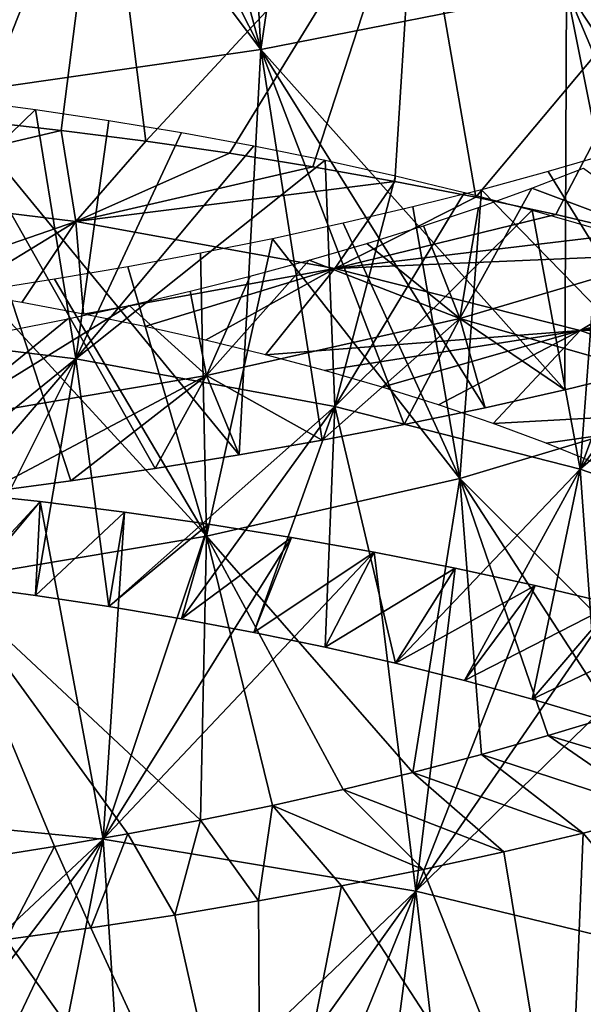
# Model space of a CAD drawing. Header units: millimetres. Extents: x -161 to 161, y -94 to 1149.
# Tile 828 of 1056: x 44.82 to 47.17, y 423.93 to 428.04. Entities that reach past the tile are written whole.
import ezdxf

# ---------------------------------------------------------------- set-up
doc = ezdxf.new("R2010")
doc.units = ezdxf.units.MM
doc.header["$LTSCALE"] = 81.481481
for name, color, linetype in [('71', 7, 'CONTINUOUS'), ('72', 7, 'CONTINUOUS'), ('73', 7, 'CONTINUOUS'), ('82', 7, 'CONTINUOUS')]:
    doc.layers.add(name, color=color, linetype=linetype)

msp = doc.modelspace()

# ---------------------------------------------------------------- linework, layer by layer
at = {"layer": '71', "color": 7, "linetype": 'CONTINUOUS', "true_color": 0xaaaaaa}
for points in [[(44.6365, 427.6221, -10.3541), (44.9907, 427.5822, -10.3498), (43.9487, 427.3358, -9.1599), (44.6365, 427.6221, -10.3541)], [(43.9487, 427.3358, -9.1599), (44.9907, 427.5822, -10.3498), (45.0512, 427.2017, -9.202), (43.9487, 427.3358, -9.1599)], [(44.9907, 427.5822, -10.3498), (45.3435, 427.5369, -10.3285), (45.0512, 427.2017, -9.202), (44.9907, 427.5822, -10.3498)], [(45.3435, 427.5369, -10.3285), (45.6939, 427.4863, -10.2903), (45.0512, 427.2017, -9.202), (45.3435, 427.5369, -10.3285)], [(45.6939, 427.4863, -10.2903), (46.0411, 427.4304, -10.2354), (45.0512, 427.2017, -9.202), (45.6939, 427.4863, -10.2903)], [(46.0411, 427.4304, -10.2354), (46.3843, 427.3691, -10.164), (45.0512, 427.2017, -9.202), (46.0411, 427.4304, -10.2354)], [(47.1718, 427.4244, 0.7821), (47.6355, 427.0857, 1.866), (46.9566, 427.3409, 0.9092), (47.1718, 427.4244, 0.7821)], [(45.0512, 427.2017, -9.202), (46.3843, 427.3691, -10.164), (46.134, 427.0045, -9.0454), (45.0512, 427.2017, -9.202)], [(46.3843, 427.3691, -10.164), (46.7228, 427.3026, -10.0763), (46.134, 427.0045, -9.0454), (46.3843, 427.3691, -10.164)], [(43.9487, 427.3358, -9.1599), (45.0512, 427.2017, -9.202), (44.3087, 426.9458, -8.0481), (43.9487, 427.3358, -9.1599)], [(47.6355, 427.0857, 1.866), (46.6556, 426.7963, 2.3107), (46.9566, 427.3409, 0.9092), (47.6355, 427.0857, 1.866)], [(46.9566, 427.3409, 0.9092), (46.6556, 426.7963, 2.3107), (46.7336, 427.2605, 1.0244), (46.9566, 427.3409, 0.9092)], [(46.7228, 427.3026, -10.0763), (47.0558, 427.2308, -9.9723), (46.134, 427.0045, -9.0454), (46.7228, 427.3026, -10.0763)], [(46.7336, 427.2605, 1.0244), (46.6556, 426.7963, 2.3107), (46.5038, 427.1835, 1.1271), (46.7336, 427.2605, 1.0244)], [(44.3087, 426.9458, -8.0481), (45.0512, 427.2017, -9.202), (44.5678, 426.9065, -8.0641), (44.3087, 426.9458, -8.0481)], [(44.5678, 426.9065, -8.0641), (45.0512, 427.2017, -9.202), (44.8263, 426.8629, -8.0661), (44.5678, 426.9065, -8.0641)], [(44.8263, 426.8629, -8.0661), (45.0512, 427.2017, -9.202), (45.0838, 426.8149, -8.0542), (44.8263, 426.8629, -8.0661)], [(45.0512, 427.2017, -9.202), (46.134, 427.0045, -9.0454), (45.0838, 426.8149, -8.0542), (45.0512, 427.2017, -9.202)], [(47.0558, 427.2308, -9.9723), (47.3822, 427.1537, -9.8524), (46.134, 427.0045, -9.0454), (47.0558, 427.2308, -9.9723)], [(46.5038, 427.1835, 1.1271), (46.6556, 426.7963, 2.3107), (46.2677, 427.1098, 1.217), (46.5038, 427.1835, 1.1271)], [(47.3822, 427.1537, -9.8524), (47.7013, 427.0716, -9.7168), (46.134, 427.0045, -9.0454), (47.3822, 427.1537, -9.8524)], [(46.2677, 427.1098, 1.217), (46.6556, 426.7963, 2.3107), (46.0261, 427.0397, 1.2937), (46.2677, 427.1098, 1.217)], [(47.6355, 427.0857, 1.866), (47.4194, 426.5773, 3.2644), (46.6556, 426.7963, 2.3107), (47.6355, 427.0857, 1.866)], [(46.6556, 426.7963, 2.3107), (45.5976, 426.5574, 2.5666), (46.0261, 427.0397, 1.2937), (46.6556, 426.7963, 2.3107)], [(46.0261, 427.0397, 1.2937), (45.5976, 426.5574, 2.5666), (45.7795, 426.9731, 1.3571), (46.0261, 427.0397, 1.2937)], [(46.134, 427.0045, -9.0454), (47.7013, 427.0716, -9.7168), (47.1576, 426.7456, -8.6979), (46.134, 427.0045, -9.0454)], [(47.7013, 427.0716, -9.7168), (48.0119, 426.9844, -9.5661), (47.1576, 426.7456, -8.6979), (47.7013, 427.0716, -9.7168)], [(45.0838, 426.8149, -8.0542), (46.134, 427.0045, -9.0454), (45.3395, 426.7626, -8.0287), (45.0838, 426.8149, -8.0542)], [(45.3395, 426.7626, -8.0287), (46.134, 427.0045, -9.0454), (45.5929, 426.7058, -7.9895), (45.3395, 426.7626, -8.0287)], [(45.5929, 426.7058, -7.9895), (46.134, 427.0045, -9.0454), (45.8433, 426.6446, -7.9369), (45.5929, 426.7058, -7.9895)], [(46.134, 427.0045, -9.0454), (47.1576, 426.7456, -8.6979), (45.8433, 426.6446, -7.9369), (46.134, 427.0045, -9.0454)], [(45.7795, 426.9731, 1.3571), (45.5976, 426.5574, 2.5666), (45.5287, 426.9102, 1.4071), (45.7795, 426.9731, 1.3571)], [(48.0119, 426.9844, -9.5661), (48.3134, 426.8925, -9.401), (47.1576, 426.7456, -8.6979), (48.0119, 426.9844, -9.5661)], [(45.5287, 426.9102, 1.4071), (45.5976, 426.5574, 2.5666), (45.2745, 426.8509, 1.4434), (45.5287, 426.9102, 1.4071)], [(48.3134, 426.8925, -9.401), (48.605, 426.7959, -9.2218), (47.1576, 426.7456, -8.6979), (48.3134, 426.8925, -9.401)], [(45.5976, 426.5574, 2.5666), (44.5, 426.3727, 2.6242), (45.2745, 426.8509, 1.4434), (45.5976, 426.5574, 2.5666)], [(45.2745, 426.8509, 1.4434), (44.5, 426.3727, 2.6242), (45.0177, 426.7954, 1.4659), (45.2745, 426.8509, 1.4434)], [(45.0177, 426.7954, 1.4659), (44.5, 426.3727, 2.6242), (44.7592, 426.7438, 1.4743), (45.0177, 426.7954, 1.4659)], [(46.6556, 426.7963, 2.3107), (46.0806, 426.2875, 3.6581), (45.5976, 426.5574, 2.5666), (46.6556, 426.7963, 2.3107)], [(46.4236, 426.3533, 3.5844), (46.0806, 426.2875, 3.6581), (46.6556, 426.7963, 2.3107), (46.4236, 426.3533, 3.5844)], [(46.7617, 426.4236, 3.4941), (46.4236, 426.3533, 3.5844), (46.6556, 426.7963, 2.3107), (46.7617, 426.4236, 3.4941)], [(47.094, 426.4983, 3.3874), (46.7617, 426.4236, 3.4941), (46.6556, 426.7963, 2.3107), (47.094, 426.4983, 3.3874)], [(47.4194, 426.5773, 3.2644), (47.094, 426.4983, 3.3874), (46.6556, 426.7963, 2.3107), (47.4194, 426.5773, 3.2644)], [(47.1576, 426.7456, -8.6979), (48.605, 426.7959, -9.2218), (48.0852, 426.4283, -8.1734), (47.1576, 426.7456, -8.6979)], [(45.8433, 426.6446, -7.9369), (47.1576, 426.7456, -8.6979), (46.0898, 426.579, -7.8708), (45.8433, 426.6446, -7.9369)], [(46.0898, 426.579, -7.8708), (47.1576, 426.7456, -8.6979), (46.3313, 426.5091, -7.7915), (46.0898, 426.579, -7.8708)], [(46.3313, 426.5091, -7.7915), (47.1576, 426.7456, -8.6979), (46.5666, 426.435, -7.6994), (46.3313, 426.5091, -7.7915)], [(46.5666, 426.435, -7.6994), (47.1576, 426.7456, -8.6979), (46.795, 426.3569, -7.5951), (46.5666, 426.435, -7.6994)], [(47.1576, 426.7456, -8.6979), (48.0852, 426.4283, -8.1734), (46.795, 426.3569, -7.5951), (47.1576, 426.7456, -8.6979)], [(45.5976, 426.5574, 2.5666), (44.6771, 426.0709, 3.7836), (44.5, 426.3727, 2.6242), (45.5976, 426.5574, 2.5666)], [(45.0309, 426.118, 3.7779), (44.6771, 426.0709, 3.7836), (45.5976, 426.5574, 2.5666), (45.0309, 426.118, 3.7779)], [(45.3833, 426.1698, 3.755), (45.0309, 426.118, 3.7779), (45.5976, 426.5574, 2.5666), (45.3833, 426.1698, 3.755)], [(45.7335, 426.2263, 3.7151), (45.3833, 426.1698, 3.755), (45.5976, 426.5574, 2.5666), (45.7335, 426.2263, 3.7151)], [(46.0806, 426.2875, 3.6581), (45.7335, 426.2263, 3.7151), (45.5976, 426.5574, 2.5666), (46.0806, 426.2875, 3.6581)], [(46.795, 426.3569, -7.5951), (48.0852, 426.4283, -8.1734), (47.0158, 426.275, -7.4789), (46.795, 426.3569, -7.5951)], [(47.0158, 426.275, -7.4789), (48.0852, 426.4283, -8.1734), (47.2285, 426.1892, -7.3513), (47.0158, 426.275, -7.4789)]]:
    msp.add_3dface(points, dxfattribs=at)
at = {"layer": '72', "color": 7, "linetype": 'CONTINUOUS', "true_color": 0xaaaaaa}
for points in [[(44.549, 426.0697, -10.8621), (44.5764, 425.6802, -9.7267), (44.9026, 426.0313, -10.863), (44.549, 426.0697, -10.8621)], [(44.5764, 425.6802, -9.7267), (44.8832, 425.6392, -9.7277), (44.9026, 426.0313, -10.863), (44.5764, 425.6802, -9.7267)], [(44.9026, 426.0313, -10.863), (44.8832, 425.6392, -9.7277), (45.2551, 425.9871, -10.8469), (44.9026, 426.0313, -10.863)], [(44.8832, 425.6392, -9.7277), (45.189, 425.593, -9.7132), (45.2551, 425.9871, -10.8469), (44.8832, 425.6392, -9.7277)], [(45.2551, 425.9871, -10.8469), (45.189, 425.593, -9.7132), (45.6055, 425.9371, -10.8141), (45.2551, 425.9871, -10.8469)], [(45.189, 425.593, -9.7132), (45.493, 425.5416, -9.6836), (45.6055, 425.9371, -10.8141), (45.189, 425.593, -9.7132)], [(45.6055, 425.9371, -10.8141), (45.493, 425.5416, -9.6836), (45.9531, 425.8815, -10.7648), (45.6055, 425.9371, -10.8141)], [(45.493, 425.5416, -9.6836), (45.7946, 425.4849, -9.6388), (45.9531, 425.8815, -10.7648), (45.493, 425.5416, -9.6836)], [(45.9531, 425.8815, -10.7648), (45.7946, 425.4849, -9.6388), (46.297, 425.8202, -10.699), (45.9531, 425.8815, -10.7648)], [(45.7946, 425.4849, -9.6388), (46.0929, 425.4229, -9.579), (46.297, 425.8202, -10.699), (45.7946, 425.4849, -9.6388)], [(46.297, 425.8202, -10.699), (46.0929, 425.4229, -9.579), (46.6362, 425.7533, -10.6171), (46.297, 425.8202, -10.699)], [(46.0929, 425.4229, -9.579), (46.387, 425.3558, -9.5044), (46.6362, 425.7533, -10.6171), (46.0929, 425.4229, -9.579)], [(46.6362, 425.7533, -10.6171), (46.387, 425.3558, -9.5044), (46.9698, 425.6808, -10.5192), (46.6362, 425.7533, -10.6171)], [(46.387, 425.3558, -9.5044), (46.6756, 425.2835, -9.4151), (46.9698, 425.6808, -10.5192), (46.387, 425.3558, -9.5044)], [(46.9698, 425.6808, -10.5192), (46.6756, 425.2835, -9.4151), (47.2969, 425.6028, -10.4056), (46.9698, 425.6808, -10.5192)], [(46.6756, 425.2835, -9.4151), (46.9578, 425.2062, -9.3115), (47.2969, 425.6028, -10.4056), (46.6756, 425.2835, -9.4151)], [(47.2969, 425.6028, -10.4056), (46.9578, 425.2062, -9.3115), (47.6167, 425.5193, -10.2764), (47.2969, 425.6028, -10.4056)], [(46.9578, 425.2062, -9.3115), (47.2329, 425.124, -9.194), (47.6167, 425.5193, -10.2764), (46.9578, 425.2062, -9.3115)], [(47.2968, 425.1367, 1.518), (47.0245, 425.0535, 1.6401), (47.8105, 424.8169, 2.5565), (47.2968, 425.1367, 1.518)], [(47.0245, 425.0535, 1.6401), (46.7453, 424.9743, 1.748), (47.4944, 424.7295, 2.697), (47.0245, 425.0535, 1.6401)], [(47.8105, 424.8169, 2.5565), (47.0245, 425.0535, 1.6401), (47.4944, 424.7295, 2.697), (47.8105, 424.8169, 2.5565)], [(46.7453, 424.9743, 1.748), (46.4598, 424.8994, 1.8414), (47.1705, 424.6467, 2.8219), (46.7453, 424.9743, 1.748)], [(47.4944, 424.7295, 2.697), (46.7453, 424.9743, 1.748), (47.1705, 424.6467, 2.8219), (47.4944, 424.7295, 2.697)], [(46.4598, 424.8994, 1.8414), (46.1686, 424.8288, 1.9202), (46.8396, 424.5685, 2.9308), (46.4598, 424.8994, 1.8414)], [(47.1705, 424.6467, 2.8219), (46.4598, 424.8994, 1.8414), (46.8396, 424.5685, 2.9308), (47.1705, 424.6467, 2.8219)], [(46.1686, 424.8288, 1.9202), (45.8724, 424.7624, 1.9841), (46.5026, 424.495, 3.0234), (46.1686, 424.8288, 1.9202)], [(46.8396, 424.5685, 2.9308), (46.1686, 424.8288, 1.9202), (46.5026, 424.495, 3.0234), (46.8396, 424.5685, 2.9308)], [(45.8724, 424.7624, 1.9841), (45.5721, 424.7005, 2.033), (45.8146, 424.3629, 3.1588), (45.8724, 424.7624, 1.9841)], [(46.1606, 424.4265, 3.0994), (45.8724, 424.7624, 1.9841), (45.8146, 424.3629, 3.1588), (46.1606, 424.4265, 3.0994)], [(46.5026, 424.495, 3.0234), (45.8724, 424.7624, 1.9841), (46.1606, 424.4265, 3.0994), (46.5026, 424.495, 3.0234)], [(45.5721, 424.7005, 2.033), (45.2686, 424.6431, 2.0667), (45.4653, 424.3043, 3.2014), (45.5721, 424.7005, 2.033)], [(45.8146, 424.3629, 3.1588), (45.5721, 424.7005, 2.033), (45.4653, 424.3043, 3.2014), (45.8146, 424.3629, 3.1588)], [(45.2686, 424.6431, 2.0667), (44.963, 424.5903, 2.085), (45.1138, 424.2508, 3.2271), (45.2686, 424.6431, 2.0667)], [(45.4653, 424.3043, 3.2014), (45.2686, 424.6431, 2.0667), (45.1138, 424.2508, 3.2271), (45.4653, 424.3043, 3.2014)], [(44.963, 424.5903, 2.085), (44.6561, 424.5422, 2.0877), (44.7607, 424.2025, 3.2357), (44.963, 424.5903, 2.085)], [(45.1138, 424.2508, 3.2271), (44.963, 424.5903, 2.085), (44.7607, 424.2025, 3.2357), (45.1138, 424.2508, 3.2271)]]:
    msp.add_3dface(points, dxfattribs=at)
at = {"layer": '73', "color": 7, "linetype": 'CONTINUOUS', "true_color": 0xaaaaaa}
for points in [[(46.0806, 429.6515, 4.5195), (45.7335, 429.5927, 4.5788), (45.8247, 427.9205, 4.1502), (46.0806, 429.6515, 4.5195)], [(47.1016, 428.1722, 3.828), (46.0806, 429.6515, 4.5195), (45.8247, 427.9205, 4.1502), (47.1016, 428.1722, 3.828)], [(45.7335, 429.5927, 4.5788), (45.3833, 429.5378, 4.621), (45.8247, 427.9205, 4.1502), (45.7335, 429.5927, 4.5788)], [(45.3833, 429.5378, 4.621), (45.0309, 429.4869, 4.646), (45.8247, 427.9205, 4.1502), (45.3833, 429.5378, 4.621)], [(45.0309, 429.4869, 4.646), (44.6771, 429.4401, 4.6534), (45.8247, 427.9205, 4.1502), (45.0309, 429.4869, 4.646)], [(45.8247, 427.9205, 4.1502), (44.6771, 429.4401, 4.6534), (44.5, 427.7294, 4.2321), (45.8247, 427.9205, 4.1502)], [(43.9278, 427.6857, -10.3108), (43.8347, 429.0908, -9.8778), (45.1653, 428.958, -9.9166), (43.9278, 427.6857, -10.3108)], [(44.2818, 427.6566, -10.3411), (43.9278, 427.6857, -10.3108), (45.1653, 428.958, -9.9166), (44.2818, 427.6566, -10.3411)], [(44.6365, 427.6221, -10.3541), (44.2818, 427.6566, -10.3411), (45.1653, 428.958, -9.9166), (44.6365, 427.6221, -10.3541)], [(44.9907, 427.5822, -10.3498), (44.6365, 427.6221, -10.3541), (45.1653, 428.958, -9.9166), (44.9907, 427.5822, -10.3498)], [(45.3435, 427.5369, -10.3285), (44.9907, 427.5822, -10.3498), (45.1653, 428.958, -9.9166), (45.3435, 427.5369, -10.3285)], [(45.3435, 427.5369, -10.3285), (45.1653, 428.958, -9.9166), (46.4721, 428.754, -9.714), (45.3435, 427.5369, -10.3285)], [(45.6939, 427.4863, -10.2903), (45.3435, 427.5369, -10.3285), (46.4721, 428.754, -9.714), (45.6939, 427.4863, -10.2903)], [(46.0411, 427.4304, -10.2354), (45.6939, 427.4863, -10.2903), (46.4721, 428.754, -9.714), (46.0411, 427.4304, -10.2354)], [(46.3843, 427.3691, -10.164), (46.0411, 427.4304, -10.2354), (46.4721, 428.754, -9.714), (46.3843, 427.3691, -10.164)], [(46.7228, 427.3026, -10.0763), (46.3843, 427.3691, -10.164), (46.4721, 428.754, -9.714), (46.7228, 427.3026, -10.0763)], [(46.7228, 427.3026, -10.0763), (46.4721, 428.754, -9.714), (47.7074, 428.48, -9.2794), (46.7228, 427.3026, -10.0763)], [(47.0558, 427.2308, -9.9723), (46.7228, 427.3026, -10.0763), (47.7074, 428.48, -9.2794), (47.0558, 427.2308, -9.9723)], [(47.3822, 427.1537, -9.8524), (47.0558, 427.2308, -9.9723), (47.7074, 428.48, -9.2794), (47.3822, 427.1537, -9.8524)], [(48.047, 426.7478, 2.9714), (48.2842, 428.4804, 3.2766), (47.1016, 428.1722, 3.828), (48.047, 426.7478, 2.9714)], [(47.094, 426.4983, 3.3874), (47.1016, 428.1722, 3.828), (45.8247, 427.9205, 4.1502), (47.094, 426.4983, 3.3874)], [(47.094, 426.4983, 3.3874), (47.4194, 426.5773, 3.2644), (47.1016, 428.1722, 3.828), (47.094, 426.4983, 3.3874)], [(47.4194, 426.5773, 3.2644), (47.7374, 426.6605, 3.1256), (47.1016, 428.1722, 3.828), (47.4194, 426.5773, 3.2644)], [(47.7374, 426.6605, 3.1256), (48.047, 426.7478, 2.9714), (47.1016, 428.1722, 3.828), (47.7374, 426.6605, 3.1256)], [(45.7335, 426.2263, 3.7151), (45.8247, 427.9205, 4.1502), (44.5, 427.7294, 4.2321), (45.7335, 426.2263, 3.7151)], [(45.7335, 426.2263, 3.7151), (46.0806, 426.2875, 3.6581), (45.8247, 427.9205, 4.1502), (45.7335, 426.2263, 3.7151)], [(46.0806, 426.2875, 3.6581), (46.4236, 426.3533, 3.5844), (45.8247, 427.9205, 4.1502), (46.0806, 426.2875, 3.6581)], [(46.4236, 426.3533, 3.5844), (46.7617, 426.4236, 3.4941), (45.8247, 427.9205, 4.1502), (46.4236, 426.3533, 3.5844)], [(46.7617, 426.4236, 3.4941), (47.094, 426.4983, 3.3874), (45.8247, 427.9205, 4.1502), (46.7617, 426.4236, 3.4941)], [(44.6771, 426.0709, 3.7836), (45.0309, 426.118, 3.7779), (44.5, 427.7294, 4.2321), (44.6771, 426.0709, 3.7836)], [(45.0309, 426.118, 3.7779), (45.3833, 426.1698, 3.755), (44.5, 427.7294, 4.2321), (45.0309, 426.118, 3.7779)], [(45.3833, 426.1698, 3.755), (45.7335, 426.2263, 3.7151), (44.5, 427.7294, 4.2321), (45.3833, 426.1698, 3.755)], [(44.549, 426.0697, -10.8621), (44.9026, 426.0313, -10.863), (43.8347, 424.7508, -11.2894), (44.549, 426.0697, -10.8621)], [(43.8347, 424.7508, -11.2894), (44.9026, 426.0313, -10.863), (45.1653, 424.6207, -11.3364), (43.8347, 424.7508, -11.2894)], [(44.9026, 426.0313, -10.863), (45.2551, 425.9871, -10.8469), (45.1653, 424.6207, -11.3364), (44.9026, 426.0313, -10.863)], [(45.2551, 425.9871, -10.8469), (45.6055, 425.9371, -10.8141), (45.1653, 424.6207, -11.3364), (45.2551, 425.9871, -10.8469)], [(45.6055, 425.9371, -10.8141), (45.9531, 425.8815, -10.7648), (45.1653, 424.6207, -11.3364), (45.6055, 425.9371, -10.8141)], [(45.9531, 425.8815, -10.7648), (46.297, 425.8202, -10.699), (45.1653, 424.6207, -11.3364), (45.9531, 425.8815, -10.7648)], [(45.1653, 424.6207, -11.3364), (46.297, 425.8202, -10.699), (46.4721, 424.4045, -11.147), (45.1653, 424.6207, -11.3364)], [(46.297, 425.8202, -10.699), (46.6362, 425.7533, -10.6171), (46.4721, 424.4045, -11.147), (46.297, 425.8202, -10.699)], [(46.6362, 425.7533, -10.6171), (46.9698, 425.6808, -10.5192), (46.4721, 424.4045, -11.147), (46.6362, 425.7533, -10.6171)], [(46.9698, 425.6808, -10.5192), (47.2969, 425.6028, -10.4056), (46.4721, 424.4045, -11.147), (46.9698, 425.6808, -10.5192)], [(47.2969, 425.6028, -10.4056), (47.6167, 425.5193, -10.2764), (46.4721, 424.4045, -11.147), (47.2969, 425.6028, -10.4056)], [(46.4721, 424.4045, -11.147), (47.6167, 425.5193, -10.2764), (47.7074, 424.1039, -10.7304), (46.4721, 424.4045, -11.147)], [(43.8422, 423.3812, -11.7991), (43.8347, 424.7508, -11.2894), (45.1653, 424.6207, -11.3364), (43.8422, 423.3812, -11.7991)], [(47.4944, 424.7295, 2.697), (47.1705, 424.6467, 2.8219), (48.2843, 423.32, 1.8011), (47.4944, 424.7295, 2.697)], [(44.1953, 423.3556, -11.8351), (43.8422, 423.3812, -11.7991), (45.1653, 424.6207, -11.3364), (44.1953, 423.3556, -11.8351)], [(44.549, 423.3237, -11.8544), (44.1953, 423.3556, -11.8351), (45.1653, 424.6207, -11.3364), (44.549, 423.3237, -11.8544)], [(44.9026, 423.2853, -11.8568), (44.549, 423.3237, -11.8544), (45.1653, 424.6207, -11.3364), (44.9026, 423.2853, -11.8568)], [(45.2551, 423.2405, -11.8425), (44.9026, 423.2853, -11.8568), (45.1653, 424.6207, -11.3364), (45.2551, 423.2405, -11.8425)], [(45.2551, 423.2405, -11.8425), (45.1653, 424.6207, -11.3364), (46.4721, 424.4045, -11.147), (45.2551, 423.2405, -11.8425)], [(47.1705, 424.6467, 2.8219), (46.8396, 424.5685, 2.9308), (47.1017, 422.978, 2.3322), (47.1705, 424.6467, 2.8219)], [(48.2843, 423.32, 1.8011), (47.1705, 424.6467, 2.8219), (47.1017, 422.978, 2.3322), (48.2843, 423.32, 1.8011)], [(46.8396, 424.5685, 2.9308), (46.5026, 424.495, 3.0234), (47.1017, 422.978, 2.3322), (46.8396, 424.5685, 2.9308)], [(46.5026, 424.495, 3.0234), (46.1606, 424.4265, 3.0994), (47.1017, 422.978, 2.3322), (46.5026, 424.495, 3.0234)], [(45.6055, 423.1893, -11.8117), (45.2551, 423.2405, -11.8425), (46.4721, 424.4045, -11.147), (45.6055, 423.1893, -11.8117)], [(45.9531, 423.1317, -11.7646), (45.6055, 423.1893, -11.8117), (46.4721, 424.4045, -11.147), (45.9531, 423.1317, -11.7646)], [(46.1606, 424.4265, 3.0994), (45.8146, 424.3629, 3.1588), (45.8247, 422.7067, 2.638), (46.1606, 424.4265, 3.0994)], [(47.1017, 422.978, 2.3322), (46.1606, 424.4265, 3.0994), (45.8247, 422.7067, 2.638), (47.1017, 422.978, 2.3322)], [(46.297, 423.0678, -11.7014), (45.9531, 423.1317, -11.7646), (46.4721, 424.4045, -11.147), (46.297, 423.0678, -11.7014)], [(46.6362, 422.9977, -11.6222), (46.297, 423.0678, -11.7014), (46.4721, 424.4045, -11.147), (46.6362, 422.9977, -11.6222)], [(46.6362, 422.9977, -11.6222), (46.4721, 424.4045, -11.147), (47.7074, 424.1039, -10.7304), (46.6362, 422.9977, -11.6222)], [(45.8146, 424.3629, 3.1588), (45.4653, 424.3043, 3.2014), (45.8247, 422.7067, 2.638), (45.8146, 424.3629, 3.1588)], [(45.4653, 424.3043, 3.2014), (45.1138, 424.2508, 3.2271), (45.8247, 422.7067, 2.638), (45.4653, 424.3043, 3.2014)], [(45.1138, 424.2508, 3.2271), (44.7607, 424.2025, 3.2357), (45.8247, 422.7067, 2.638), (45.1138, 424.2508, 3.2271)], [(45.8247, 422.7067, 2.638), (44.7607, 424.2025, 3.2357), (44.5, 422.5108, 2.7078), (45.8247, 422.7067, 2.638)], [(46.9698, 422.9213, -11.5273), (46.6362, 422.9977, -11.6222), (47.7074, 424.1039, -10.7304), (46.9698, 422.9213, -11.5273)], [(47.2969, 422.8389, -11.4169), (46.9698, 422.9213, -11.5273), (47.7074, 424.1039, -10.7304), (47.2969, 422.8389, -11.4169)]]:
    msp.add_3dface(points, dxfattribs=at)
at = {"layer": '82', "color": 7, "linetype": 'CONTINUOUS', "true_color": 0xaaaaaa}
for points in [[(44.5764, 427.7101, -9.0711), (44.8832, 427.6691, -9.0708), (43.9487, 426.761, -9.3424), (44.5764, 427.7101, -9.0711)], [(43.9487, 426.761, -9.3424), (44.8832, 427.6691, -9.0708), (45.0512, 426.6272, -9.3855), (43.9487, 426.761, -9.3424)], [(44.8832, 427.6691, -9.0708), (45.189, 427.6234, -9.055), (45.0512, 426.6272, -9.3855), (44.8832, 427.6691, -9.0708)], [(45.189, 427.6234, -9.055), (45.493, 427.5728, -9.0239), (45.0512, 426.6272, -9.3855), (45.189, 427.6234, -9.055)], [(45.493, 427.5728, -9.0239), (45.7946, 427.5174, -8.9775), (45.0512, 426.6272, -9.3855), (45.493, 427.5728, -9.0239)], [(45.7946, 427.5174, -8.9775), (46.0929, 427.4572, -8.916), (45.0512, 426.6272, -9.3855), (45.7946, 427.5174, -8.9775)], [(47.2968, 427.4901, 2.1846), (47.0245, 427.4104, 2.3091), (47.6355, 426.4213, 1.6812), (47.2968, 427.4901, 2.1846)], [(45.0512, 426.6272, -9.3855), (46.0929, 427.4572, -8.916), (46.134, 426.4288, -9.2306), (45.0512, 426.6272, -9.3855)], [(46.0929, 427.4572, -8.916), (46.387, 427.3922, -8.8394), (46.134, 426.4288, -9.2306), (46.0929, 427.4572, -8.916)], [(47.0245, 427.4104, 2.3091), (46.7453, 427.3344, 2.4192), (47.6355, 426.4213, 1.6812), (47.0245, 427.4104, 2.3091)], [(46.387, 427.3922, -8.8394), (46.6756, 427.3225, -8.7481), (46.134, 426.4288, -9.2306), (46.387, 427.3922, -8.8394)], [(46.7453, 427.3344, 2.4192), (46.4598, 427.2622, 2.5147), (46.6557, 426.1283, 2.1236), (46.7453, 427.3344, 2.4192)], [(47.6355, 426.4213, 1.6812), (46.7453, 427.3344, 2.4192), (46.6557, 426.1283, 2.1236), (47.6355, 426.4213, 1.6812)], [(46.6756, 427.3225, -8.7481), (46.9578, 427.2483, -8.6424), (46.134, 426.4288, -9.2306), (46.6756, 427.3225, -8.7481)], [(46.134, 426.4288, -9.2306), (46.9578, 427.2483, -8.6424), (47.1576, 426.1671, -8.8851), (46.134, 426.4288, -9.2306)], [(46.4598, 427.2622, 2.5147), (46.1686, 427.1939, 2.5955), (46.6557, 426.1283, 2.1236), (46.4598, 427.2622, 2.5147)], [(46.9578, 427.2483, -8.6424), (47.2329, 427.1695, -8.5225), (47.1576, 426.1671, -8.8851), (46.9578, 427.2483, -8.6424)], [(46.1686, 427.1939, 2.5955), (45.8724, 427.1294, 2.6614), (46.6557, 426.1283, 2.1236), (46.1686, 427.1939, 2.5955)], [(47.2329, 427.1695, -8.5225), (47.5002, 427.0863, -8.3891), (47.1576, 426.1671, -8.8851), (47.2329, 427.1695, -8.5225)], [(45.8724, 427.1294, 2.6614), (45.5721, 427.0689, 2.712), (45.5976, 425.8873, 2.3774), (45.8724, 427.1294, 2.6614)], [(46.6557, 426.1283, 2.1236), (45.8724, 427.1294, 2.6614), (45.5976, 425.8873, 2.3774), (46.6557, 426.1283, 2.1236)], [(47.5002, 427.0863, -8.3891), (47.7591, 426.9988, -8.2424), (47.1576, 426.1671, -8.8851), (47.5002, 427.0863, -8.3891)], [(45.5721, 427.0689, 2.712), (45.2686, 427.0125, 2.7473), (45.5976, 425.8873, 2.3774), (45.5721, 427.0689, 2.712)], [(45.2686, 427.0125, 2.7473), (44.963, 426.9602, 2.7671), (45.5976, 425.8873, 2.3774), (45.2686, 427.0125, 2.7473)], [(47.7591, 426.9988, -8.2424), (48.0091, 426.9071, -8.083), (47.1576, 426.1671, -8.8851), (47.7591, 426.9988, -8.2424)], [(44.963, 426.9602, 2.7671), (44.6561, 426.9122, 2.7712), (45.5976, 425.8873, 2.3774), (44.963, 426.9602, 2.7671)], [(45.5976, 425.8873, 2.3774), (44.6561, 426.9122, 2.7712), (44.5, 425.7021, 2.4336), (45.5976, 425.8873, 2.3774)], [(47.1576, 426.1671, -8.8851), (48.0091, 426.9071, -8.083), (48.0852, 425.8455, -8.3632), (47.1576, 426.1671, -8.8851)], [(43.9624, 425.7464, -9.6783), (43.9487, 426.761, -9.3424), (45.0512, 426.6272, -9.3855), (43.9624, 425.7464, -9.6783)], [(44.2692, 425.7159, -9.7103), (43.9624, 425.7464, -9.6783), (45.0512, 426.6272, -9.3855), (44.2692, 425.7159, -9.7103)], [(44.5764, 425.6802, -9.7267), (44.2692, 425.7159, -9.7103), (45.0512, 426.6272, -9.3855), (44.5764, 425.6802, -9.7267)], [(44.8832, 425.6392, -9.7277), (44.5764, 425.6802, -9.7267), (45.0512, 426.6272, -9.3855), (44.8832, 425.6392, -9.7277)], [(45.189, 425.593, -9.7132), (44.8832, 425.6392, -9.7277), (45.0512, 426.6272, -9.3855), (45.189, 425.593, -9.7132)], [(45.189, 425.593, -9.7132), (45.0512, 426.6272, -9.3855), (46.134, 426.4288, -9.2306), (45.189, 425.593, -9.7132)], [(45.493, 425.5416, -9.6836), (45.189, 425.593, -9.7132), (46.134, 426.4288, -9.2306), (45.493, 425.5416, -9.6836)], [(45.7946, 425.4849, -9.6388), (45.493, 425.5416, -9.6836), (46.134, 426.4288, -9.2306), (45.7946, 425.4849, -9.6388)], [(46.0929, 425.4229, -9.579), (45.7946, 425.4849, -9.6388), (46.134, 426.4288, -9.2306), (46.0929, 425.4229, -9.579)], [(46.387, 425.3558, -9.5044), (46.0929, 425.4229, -9.579), (46.134, 426.4288, -9.2306), (46.387, 425.3558, -9.5044)], [(46.387, 425.3558, -9.5044), (46.134, 426.4288, -9.2306), (47.1576, 426.1671, -8.8851), (46.387, 425.3558, -9.5044)], [(47.5617, 425.224, 1.3821), (47.6355, 426.4213, 1.6812), (46.6557, 426.1283, 2.1236), (47.5617, 425.224, 1.3821)], [(46.6756, 425.2835, -9.4151), (46.387, 425.3558, -9.5044), (47.1576, 426.1671, -8.8851), (46.6756, 425.2835, -9.4151)], [(46.9578, 425.2062, -9.3115), (46.6756, 425.2835, -9.4151), (47.1576, 426.1671, -8.8851), (46.9578, 425.2062, -9.3115)], [(47.2329, 425.124, -9.194), (46.9578, 425.2062, -9.3115), (47.1576, 426.1671, -8.8851), (47.2329, 425.124, -9.194)], [(47.2329, 425.124, -9.194), (47.1576, 426.1671, -8.8851), (48.0852, 425.8455, -8.3632), (47.2329, 425.124, -9.194)], [(46.4598, 424.8994, 1.8414), (46.6557, 426.1283, 2.1236), (45.5976, 425.8873, 2.3774), (46.4598, 424.8994, 1.8414)], [(46.4598, 424.8994, 1.8414), (46.7453, 424.9743, 1.748), (46.6557, 426.1283, 2.1236), (46.4598, 424.8994, 1.8414)], [(46.7453, 424.9743, 1.748), (47.0245, 425.0535, 1.6401), (46.6557, 426.1283, 2.1236), (46.7453, 424.9743, 1.748)], [(47.0245, 425.0535, 1.6401), (47.2968, 425.1367, 1.518), (46.6557, 426.1283, 2.1236), (47.0245, 425.0535, 1.6401)], [(47.2968, 425.1367, 1.518), (47.5617, 425.224, 1.3821), (46.6557, 426.1283, 2.1236), (47.2968, 425.1367, 1.518)], [(45.5721, 424.7005, 2.033), (45.5976, 425.8873, 2.3774), (44.5, 425.7021, 2.4336), (45.5721, 424.7005, 2.033)], [(45.5721, 424.7005, 2.033), (45.8724, 424.7624, 1.9841), (45.5976, 425.8873, 2.3774), (45.5721, 424.7005, 2.033)], [(45.8724, 424.7624, 1.9841), (46.1686, 424.8288, 1.9202), (45.5976, 425.8873, 2.3774), (45.8724, 424.7624, 1.9841)], [(46.1686, 424.8288, 1.9202), (46.4598, 424.8994, 1.8414), (45.5976, 425.8873, 2.3774), (46.1686, 424.8288, 1.9202)], [(44.6561, 424.5422, 2.0877), (44.963, 424.5903, 2.085), (44.5, 425.7021, 2.4336), (44.6561, 424.5422, 2.0877)], [(44.963, 424.5903, 2.085), (45.2686, 424.6431, 2.0667), (44.5, 425.7021, 2.4336), (44.963, 424.5903, 2.085)], [(45.2686, 424.6431, 2.0667), (45.5721, 424.7005, 2.033), (44.5, 425.7021, 2.4336), (45.2686, 424.6431, 2.0667)]]:
    msp.add_3dface(points, dxfattribs=at)

doc.saveas('drawing.dxf')
